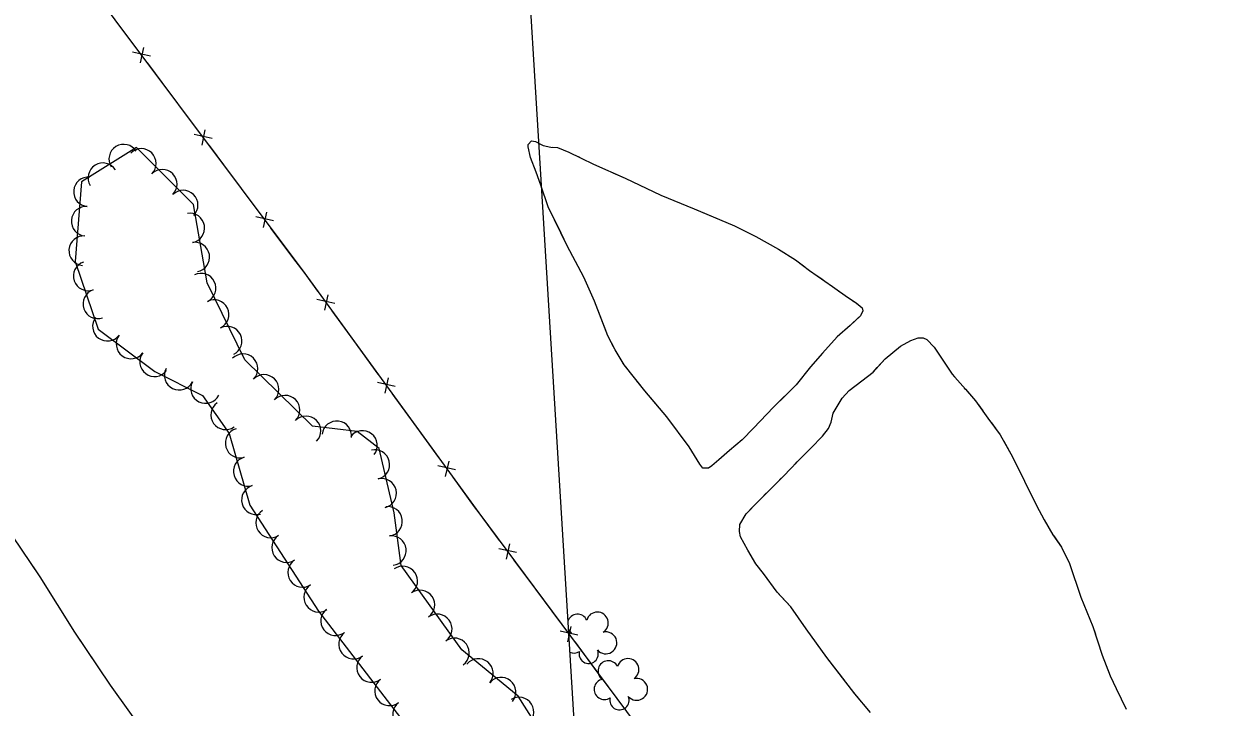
# Model space of a CAD drawing. Extents: x 353423 to 364002, y 127000 to 201942.
# Drawn here: x 360161 to 360482.5, y 131517 to 131702.2 of the extents above; entities that cross this region are included whole.
import ezdxf

# ---------------------------------------------------------------- set-up
doc = ezdxf.new("R2010")
doc.units = 0
for name, color, linetype in [('E_DTM_SlopeBottom', 7, 'Continuous'), ('E_FEN_Generic', 7, 'Continuous'), ('E_RDWY_Gravel', 7, 'Continuous'), ('E_STRUCT_WingWall', 7, 'Continuous')]:
    doc.layers.add(name, color=color, linetype=linetype)

msp = doc.modelspace()

# ---------------------------------------------------------------- linework, layer by layer
at = {"layer": 'E_DTM_SlopeBottom'}
for p, q in [((360195.34, 131693.48), (360190.52, 131694.52)), ((360192.64, 131691.68), (360193.51, 131695.82)), ((360212.02, 131671.17), (360207.2, 131672.2)), ((360209.32, 131669.36), (360210.19, 131673.5)), ((360228.7, 131648.85), (360223.88, 131649.89)), ((360226, 131647.05), (360226.87, 131651.18)), ((360245.27, 131626.43), (360240.46, 131627.53)), ((360242.55, 131624.66), (360243.47, 131628.79)), ((360261.65, 131603.89), (360256.84, 131604.99)), ((360258.93, 131602.12), (360259.85, 131606.25)), ((360278.03, 131581.36), (360273.23, 131582.46)), ((360275.31, 131579.59), (360276.23, 131583.71)), ((360294.53, 131558.93), (360289.72, 131559.98)), ((360291.83, 131557.14), (360292.71, 131561.27)), ((360311.16, 131536.58), (360306.35, 131537.63)), ((360308.46, 131534.79), (360309.34, 131538.92))]:
    msp.add_line(p, q, dxfattribs=at)
for points in [[(360846.85, 130810.08), (360797.17, 130877.39), (360745.71, 130946.7), (360683.64, 131031.59), (360622.34, 131114.26), (360585.07, 131164.23), (360537.48, 131228.34), (360481.2, 131304.74), (360413.99, 131394.8), (360339.31, 131495.85), (360284.37, 131569.67), (360237.23, 131634.52), (360168.57, 131726.41)], [(360190.7, 131696.79), (360183.92, 131705.85)], [(360200.6, 131683.54), (360194.64, 131691.51)], [(360207.38, 131674.47), (360200.6, 131683.54)], [(360217.28, 131661.22), (360211.32, 131669.2)], [(360224.06, 131652.15), (360217.28, 131661.22)], [(360233.96, 131638.9), (360228, 131646.88)], [(360240.67, 131629.79), (360237.23, 131634.52), (360233.96, 131638.9)], [(360250.4, 131616.41), (360244.54, 131624.46)], [(360257.05, 131607.25), (360250.4, 131616.41)], [(360266.78, 131593.88), (360260.92, 131601.93)], [(360273.44, 131584.72), (360266.78, 131593.88)], [(360283.16, 131571.34), (360277.31, 131579.39)], [(360289.9, 131562.24), (360284.37, 131569.67), (360283.16, 131571.34)], [(360299.77, 131548.98), (360293.83, 131556.96)], [(360306.53, 131539.89), (360299.77, 131548.98)], [(360316.41, 131526.63), (360310.46, 131534.61)], [(360323.16, 131517.54), (360316.41, 131526.63)]]:
    msp.add_lwpolyline(points, dxfattribs=at)
at = {"layer": 'E_FEN_Generic'}
msp.add_lwpolyline([(360310.33, 131495.85), (360294.96, 131520.04), (360279.69, 131532.58), (360263.26, 131555.46), (360261.39, 131569.72), (360257.27, 131587.1), (360251.35, 131591.7), (360239.24, 131593.14), (360220.95, 131611.18), (360210.7, 131631.99), (360207.05, 131653.24), (360191.54, 131668.65), (360176.68, 131659.37), (360174.91, 131637.81), (360181.2, 131619.51), (360196.51, 131607.99), (360209.46, 131601.45), (360216.7, 131591.23), (360222.27, 131571.77), (360240.86, 131543.07), (360277.21, 131495.83)], dxfattribs=at)
for centre, radius, start, end in [((360188.1, 131665.54), 4, 31.9904, 211.9751), ((360192.87, 131664.38), 4, 315.1845, 135.1692), ((360182.44, 131660.5), 4, 31.9904, 211.9751), ((360198.55, 131658.74), 4, 315.1845, 135.1692), ((360178.56, 131656.69), 4, 85.3102, 265.2948), ((360204.22, 131653.1), 4, 315.1845, 135.1692), ((360177.91, 131648.72), 4, 85.3102, 265.2948), ((360206.02, 131646.88), 4, 279.7439, 99.7286), ((360177.25, 131640.74), 4, 85.3102, 265.2948), ((360207.37, 131639), 4, 279.7439, 99.7286), ((360178.48, 131633.87), 4, 108.9597, 288.9443), ((360209.05, 131630.59), 4, 296.2382, 116.2229), ((360181.08, 131626.31), 4, 108.9597, 288.9443), ((360212.59, 131623.41), 4, 296.2382, 116.2229), ((360183.68, 131620.26), 4, 143.0433, 323.028), ((360216.12, 131616.24), 4, 296.2382, 116.2229), ((360190.07, 131615.45), 4, 143.0433, 323.028), ((360196.46, 131610.64), 4, 143.0433, 323.028), ((360220.43, 131608.76), 4, 315.391, 135.3756), ((360203.13, 131606.99), 4, 153.2188, 333.2035), ((360226.12, 131603.14), 4, 315.391, 135.3756), ((360210.27, 131603.38), 4, 153.2188, 333.2035), ((360231.81, 131597.52), 4, 315.391, 135.3756), ((360215.71, 131596.25), 4, 125.3271, 305.3118), ((360237.51, 131591.9), 4, 315.391, 135.3756), ((360245.82, 131590.57), 4, 353.2303, 173.215), ((360219.63, 131588.6), 4, 105.9754, 285.96), ((360252.78, 131587.94), 4, 322.1563, 142.141), ((360221.83, 131580.91), 4, 105.9754, 285.96), ((360256.14, 131582.79), 4, 283.3441, 103.3288), ((360257.99, 131575), 4, 283.3441, 103.3288), ((360224.03, 131573.22), 4, 105.9754, 285.96), ((360259.59, 131567.39), 4, 277.4563, 97.4409), ((360227.88, 131566.96), 4, 122.9396, 302.9243), ((360232.22, 131560.24), 4, 122.9396, 302.9243), ((360260.62, 131559.46), 4, 277.4563, 97.4409), ((360236.57, 131553.53), 4, 122.9396, 302.9243), ((360263.71, 131551.24), 4, 305.6882, 125.6729), ((360240.92, 131546.82), 4, 122.9396, 302.9243), ((360268.37, 131544.74), 4, 305.6882, 125.6729), ((360245.5, 131540.47), 4, 127.5917, 307.5764), ((360273.04, 131538.25), 4, 305.6882, 125.6729), ((360311.04, 131539.44), 2.78, 25.9259, 161.4019), ((360316.4, 131539.84), 2.97, 302.955, 164.1889), ((360250.38, 131534.13), 4, 127.5917, 307.5764), ((360277.71, 131531.75), 4, 305.6882, 125.6729), ((360311.04, 131539.44), 2.78, 205.582, 233.6989), ((360310.01, 131534.48), 2.78, 102.6029, 119.8698), ((360318.73, 131534.47), 2.97, 220.6058, 103.5791), ((360314.07, 131531.5), 2.61, 165.311, 23.2437), ((360255.25, 131527.79), 4, 127.5917, 307.5764), ((360284.17, 131526.19), 4, 320.6343, 140.619), ((360310.01, 131534.48), 2.78, 247.1141, 303.614), ((360319.37, 131526.85), 2.78, 25.9259, 233.6989), ((360324.73, 131527.25), 2.97, 302.955, 164.1889), ((360260.13, 131521.45), 4, 127.5917, 307.5764), ((360290.35, 131521.12), 4, 320.6343, 140.619), ((360318.33, 131521.9), 2.78, 102.6029, 303.614), ((360327.06, 131521.88), 2.97, 220.6058, 103.5791), ((360295.21, 131515.75), 4, 302.4329, 122.4176), ((360322.4, 131518.92), 2.61, 165.311, 23.2437), ((360265.01, 131515.12), 4, 127.5917, 307.5764)]:
    msp.add_arc(centre, radius, start, end, dxfattribs=at)
at = {"layer": 'E_RDWY_Gravel'}
msp.add_lwpolyline([(360226.78, 132878.09), (360331.55, 131161.14)], dxfattribs=at)
at = {"layer": 'E_STRUCT_WingWall'}
msp.add_lwpolyline([(360349.3, 131584.1), (360347.43, 131582.48), (360346.56, 131581.79), (360345.72, 131581.78), (360345, 131581.8), (360344.15, 131582.93), (360341.32, 131587.55), (360335.27, 131595.75), (360329.26, 131602.72), (360323.68, 131609.8), (360321.25, 131613.86), (360319.23, 131617.69), (360315.67, 131627.06), (360312.77, 131633.54), (360308.25, 131642.02), (360303.09, 131652.64), (360301.1, 131658.5), (360299.83, 131662), (360298.28, 131665.95), (360297.66, 131668.84), (360297.69, 131669.51), (360298.53, 131670.46), (360299.7, 131670.33), (360301.78, 131669.2), (360303.83, 131668.75), (360305.6, 131668.69), (360308.68, 131667.44), (360315.41, 131664.16), (360323.94, 131660.35), (360333.58, 131655.79), (360342.61, 131652.09), (360353.6, 131647.48), (360359.37, 131644.62), (360365.46, 131641.15), (360370.13, 131638.29), (360373.92, 131635.36), (360380.14, 131631.05), (360384.14, 131628.16), (360386.49, 131626.6), (360388.13, 131625.23), (360388.32, 131624.47), (360387.68, 131623.05), (360384.92, 131620.45), (360381.39, 131617.36), (360377.44, 131612.98), (360374.14, 131609.25), (360370.29, 131604.4), (360364.12, 131598.33), (360358.73, 131592.64), (360355.62, 131589.46), (360352.18, 131586.58)], close=True, dxfattribs=at)
for points in [[(360306.59, 131645.46), (360303.09, 131652.64), (360301.1, 131658.5), (360299.83, 131662), (360298.28, 131665.95), (360297.66, 131668.84), (360297.69, 131669.51), (360298.53, 131670.46), (360299.7, 131670.33), (360300.39, 131669.96)], [(360304.15, 131668.74), (360305.6, 131668.69), (360306.11, 131668.48)], [(360309.78, 131666.9), (360311.58, 131666.03)], [(360315.18, 131664.27), (360315.41, 131664.16), (360317, 131663.45)], [(360320.65, 131661.82), (360323.94, 131660.35), (360333.58, 131655.79), (360342.61, 131652.09), (360347.2, 131650.17)], [(360347.2, 131650.17), (360353.6, 131647.48), (360359.37, 131644.62), (360365.46, 131641.15), (360370.13, 131638.29), (360372.61, 131636.38)], [(360318.67, 131619.14), (360315.67, 131627.06), (360312.77, 131633.54), (360308.25, 131642.02), (360306.59, 131645.46)], [(360375.85, 131634.03), (360377.49, 131632.89)], [(360380.77, 131630.6), (360382.39, 131629.43)], [(360385.67, 131627.14), (360386.49, 131626.6), (360387.27, 131625.95)], [(360387.29, 131622.68), (360384.92, 131620.45), (360381.39, 131617.36), (360377.44, 131612.98), (360374.14, 131609.25), (360370.29, 131604.4), (360367.45, 131601.6)], [(360390.45, 131515.58), (360386.15, 131520.67), (360378.59, 131530.48), (360372.95, 131538.24), (360368.85, 131544.22), (360365.15, 131548.19), (360361.4, 131553.22), (360359.38, 131555.91), (360357.15, 131559.62), (360355.2, 131563.2), (360354.96, 131564.68), (360354.98, 131566.5), (360356.69, 131569.4), (360359.76, 131572.63), (360366.93, 131579.72), (360370.57, 131583.48), (360374.21, 131587.2), (360377.41, 131590.51), (360379, 131592.56), (360379.78, 131594.27), (360380.33, 131596.74), (360382.71, 131600.8), (360384.68, 131602.84), (360388.07, 131605.51), (360391.16, 131607.85), (360394.37, 131611.46), (360398.5, 131614.86), (360401.3, 131616.36), (360403.35, 131617.14), (360404.7, 131617.13), (360405.66, 131616.63), (360407.7, 131614.58)], [(360392.24, 131609.07), (360394.37, 131611.46), (360398.5, 131614.86), (360401.3, 131616.36), (360403.35, 131617.14), (360404.7, 131617.13), (360405.66, 131616.63), (360407.7, 131614.58), (360409.62, 131611.64), (360412.51, 131607.31), (360413.19, 131606.53)], [(360321.31, 131613.76), (360321.25, 131613.86), (360320.37, 131615.52)], [(360407.7, 131614.58), (360409.62, 131611.64), (360412.51, 131607.31), (360416.12, 131603.17), (360418.85, 131600.08), (360422.23, 131595.39), (360425.53, 131590.84), (360428.91, 131584.89), (360432.1, 131578.28), (360435.38, 131571.7), (360437.44, 131567.83), (360439.83, 131563.77), (360442.12, 131560.39), (360444.29, 131555.93), (360447.39, 131546.86), (360450.66, 131538.93), (360453.17, 131531.16), (360455.34, 131525.55), (360456.95, 131522.07), (360459.71, 131516.52)], [(360324.54, 131608.71), (360323.68, 131609.8), (360323.36, 131610.33)], [(360374.19, 131587.18), (360374.21, 131587.2), (360377.41, 131590.51), (360379, 131592.56), (360379.78, 131594.27), (360380.33, 131596.74), (360382.71, 131600.8), (360384.68, 131602.84), (360388.07, 131605.51), (360391.16, 131607.85), (360392.24, 131609.07)], [(360328.25, 131604), (360327.01, 131605.57)], [(360415.82, 131603.52), (360416.12, 131603.17), (360417.14, 131602.01)], [(360349.3, 131584.1), (360347.43, 131582.48), (360346.56, 131581.79), (360345.72, 131581.78), (360345, 131581.8), (360344.15, 131582.93), (360341.32, 131587.55), (360335.27, 131595.75), (360330.81, 131600.92)], [(360367.45, 131601.6), (360364.12, 131598.33), (360358.73, 131592.64), (360355.62, 131589.46), (360352.18, 131586.58), (360349.3, 131584.1)], [(360419.68, 131598.92), (360420.85, 131597.3)], [(360423.2, 131594.06), (360424.37, 131592.44)], [(360426.53, 131589.08), (360428.91, 131584.89), (360432.1, 131578.28), (360435.38, 131571.7), (360437.44, 131567.83), (360439.83, 131563.77), (360440.05, 131563.45)], [(360369.99, 131582.89), (360370.57, 131583.48), (360371.39, 131584.32)], [(360365.8, 131578.6), (360366.93, 131579.72), (360367.21, 131580.01)], [(360361.53, 131574.38), (360362.95, 131575.79)], [(360366.05, 131547.22), (360365.15, 131548.19), (360361.4, 131553.22), (360359.38, 131555.91), (360357.15, 131559.62), (360355.2, 131563.2), (360354.96, 131564.68), (360354.98, 131566.5), (360356.69, 131569.4), (360358.72, 131571.54)], [(360155.48, 131567.12), (360165.35, 131552.33), (360174.79, 131537.34), (360184.43, 131523.02), (360195.82, 131507.07)], [(360440.05, 131563.45), (360442.12, 131560.39), (360444.29, 131555.93), (360447.39, 131546.86), (360450.66, 131538.93), (360451.33, 131536.85)], [(360161.68, 131557.83), (360165.35, 131552.33), (360174.79, 131537.34), (360177.4, 131533.46)], [(360383.51, 131524.1), (360378.59, 131530.48), (360372.95, 131538.24), (360368.85, 131544.22), (360366.05, 131547.22)], [(360177.4, 131533.46), (360184.43, 131523.02), (360193.97, 131509.66)], [(360452.56, 131533.04), (360453.17, 131531.16), (360453.18, 131531.14)], [(360454.62, 131527.41), (360455.34, 131525.55), (360455.34, 131525.55)], [(360387.22, 131519.39), (360386.15, 131520.67), (360385.95, 131520.93)], [(360457.03, 131521.92), (360457.92, 131520.13)]]:
    msp.add_lwpolyline(points, dxfattribs=at)

doc.saveas('drawing.dxf')
